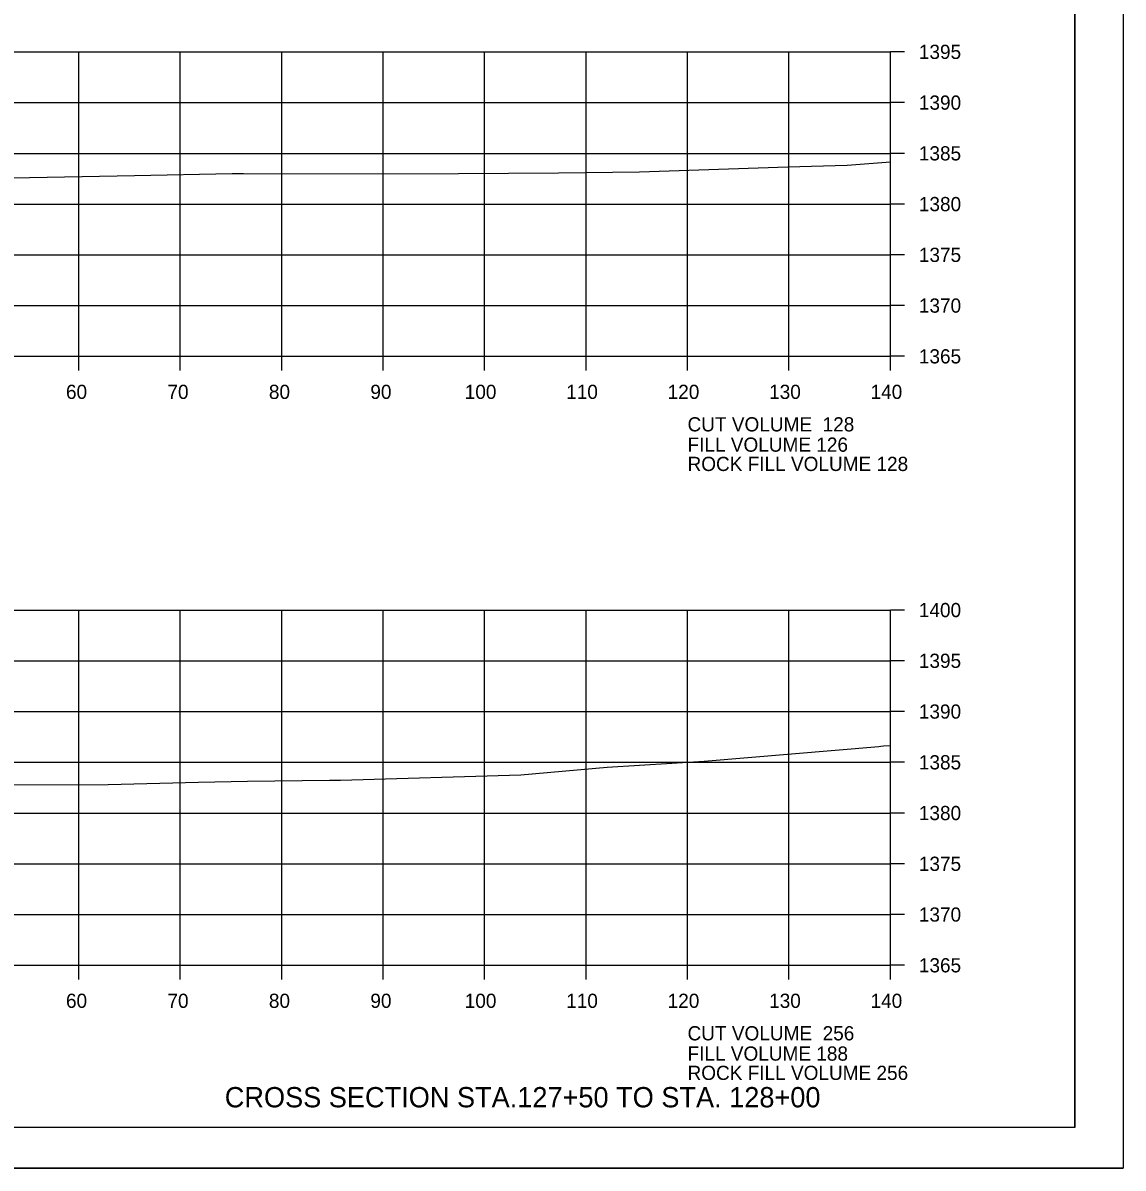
# Model space of a CAD drawing. Extents: x 1374311 to 1383814, y 384102 to 406278.
# Drawn here: x 1381683.2 to 1381791.6, y 386884.7 to 386997.5 of the extents above; entities that cross this region are included whole.
import ezdxf

# ---------------------------------------------------------------- set-up
doc = ezdxf.new("R2010")
doc.units = 0
for name, color, linetype in [('R_Axis', 7, 'Continuous'), ('R_Axis Annot', 7, 'Continuous'), ('R_Border', 7, 'Continuous'), ('R_Draft', 7, 'Continuous'), ('R_Exist Surface', 7, 'Continuous'), ('R_Grid', 7, 'Continuous'), ('R_No Plot', 7, 'Continuous')]:
    doc.layers.add(name, color=color, linetype=linetype)

msp = doc.modelspace()

# ---------------------------------------------------------------- linework, layer by layer
at = {"layer": 'R_Axis'}
for p, q in [((1381768.66, 386964.64), (1381768.66, 386994.64)), ((1381770.06, 386994.64), (1381768.66, 386994.64)), ((1381770.06, 386989.64), (1381768.66, 386989.64)), ((1381770.06, 386984.64), (1381768.66, 386984.64)), ((1381770.06, 386979.64), (1381768.66, 386979.64)), ((1381770.06, 386974.64), (1381768.66, 386974.64)), ((1381770.06, 386969.64), (1381768.66, 386969.64)), ((1381488.66, 386964.64), (1381768.66, 386964.64)), ((1381688.66, 386963.24), (1381688.66, 386964.64)), ((1381698.66, 386963.24), (1381698.66, 386964.64)), ((1381708.66, 386963.24), (1381708.66, 386964.64)), ((1381718.66, 386963.24), (1381718.66, 386964.64)), ((1381728.66, 386963.24), (1381728.66, 386964.64)), ((1381738.66, 386963.24), (1381738.66, 386964.64)), ((1381748.66, 386963.24), (1381748.66, 386964.64)), ((1381758.66, 386963.24), (1381758.66, 386964.64)), ((1381768.66, 386963.24), (1381768.66, 386964.64)), ((1381770.06, 386964.64), (1381768.66, 386964.64)), ((1381768.66, 386904.64), (1381768.66, 386939.64)), ((1381770.06, 386939.64), (1381768.66, 386939.64)), ((1381770.06, 386934.64), (1381768.66, 386934.64)), ((1381770.06, 386929.64), (1381768.66, 386929.64)), ((1381770.06, 386924.64), (1381768.66, 386924.64)), ((1381770.06, 386919.64), (1381768.66, 386919.64)), ((1381770.06, 386914.64), (1381768.66, 386914.64)), ((1381770.06, 386909.64), (1381768.66, 386909.64)), ((1381488.66, 386904.64), (1381768.66, 386904.64)), ((1381688.66, 386903.24), (1381688.66, 386904.64)), ((1381698.66, 386903.24), (1381698.66, 386904.64)), ((1381708.66, 386903.24), (1381708.66, 386904.64)), ((1381718.66, 386903.24), (1381718.66, 386904.64)), ((1381728.66, 386903.24), (1381728.66, 386904.64)), ((1381738.66, 386903.24), (1381738.66, 386904.64)), ((1381748.66, 386903.24), (1381748.66, 386904.64)), ((1381758.66, 386903.24), (1381758.66, 386904.64)), ((1381768.66, 386903.24), (1381768.66, 386904.64)), ((1381770.06, 386904.64), (1381768.66, 386904.64))]:
    msp.add_line(p, q, dxfattribs=at)
at = {"layer": 'R_Border'}
for q in [(1381786.84, 387094.1), (1381470.66, 386888.64)]:
    msp.add_line((1381786.84, 386888.64), q, dxfattribs=at)
at = {"layer": 'R_Exist Surface'}
for points in [[(1381557.56, 386980.34), (1381580.53, 386980.77), (1381611.45, 386981.27), (1381618.19, 386981.39), (1381630.35, 386981.46), (1381631.97, 386981.5), (1381635.74, 386981.61), (1381645.66, 386981.89), (1381650.65, 386981.95), (1381662.62, 386982.12), (1381676.11, 386982.16), (1381679.91, 386982.2), (1381682.11, 386982.22), (1381694.16, 386982.45), (1381703.79, 386982.64), (1381704.91, 386982.66), (1381708.65, 386982.62), (1381726.08, 386982.67), (1381735.93, 386982.71), (1381743.92, 386982.82), (1381758.56, 386983.31), (1381764.41, 386983.46), (1381768.66, 386983.8)], [(1381682.16, 386922.43), (1381691.55, 386922.46), (1381700.45, 386922.67), (1381705.3, 386922.77), (1381713.38, 386922.88), (1381714.47, 386922.87), (1381732.23, 386923.39), (1381740.73, 386924.16), (1381750.31, 386924.76), (1381767.53, 386926.21), (1381767.71, 386926.23), (1381767.99, 386926.25), (1381768.66, 386926.28)]]:
    msp.add_lwpolyline(points, dxfattribs=at)
at = {"layer": 'R_Grid'}
for p, q in [((1381488.66, 386994.64), (1381768.66, 386994.64)), ((1381688.66, 386964.64), (1381688.66, 386994.64)), ((1381698.66, 386964.64), (1381698.66, 386994.64)), ((1381708.66, 386964.64), (1381708.66, 386994.64)), ((1381718.66, 386964.64), (1381718.66, 386994.64)), ((1381728.66, 386964.64), (1381728.66, 386994.64)), ((1381738.66, 386964.64), (1381738.66, 386994.64)), ((1381748.66, 386964.64), (1381748.66, 386994.64)), ((1381758.66, 386964.64), (1381758.66, 386994.64)), ((1381768.66, 386964.64), (1381768.66, 386994.64)), ((1381488.66, 386989.64), (1381768.66, 386989.64)), ((1381488.66, 386984.64), (1381768.66, 386984.64)), ((1381488.66, 386979.64), (1381768.66, 386979.64)), ((1381488.66, 386974.64), (1381768.66, 386974.64)), ((1381488.66, 386969.64), (1381768.66, 386969.64)), ((1381488.66, 386964.64), (1381768.66, 386964.64)), ((1381488.66, 386939.64), (1381768.66, 386939.64)), ((1381688.66, 386904.64), (1381688.66, 386939.64)), ((1381698.66, 386904.64), (1381698.66, 386939.64)), ((1381708.66, 386904.64), (1381708.66, 386939.64)), ((1381718.66, 386904.64), (1381718.66, 386939.64)), ((1381728.66, 386904.64), (1381728.66, 386939.64)), ((1381738.66, 386904.64), (1381738.66, 386939.64)), ((1381748.66, 386904.64), (1381748.66, 386939.64)), ((1381758.66, 386904.64), (1381758.66, 386939.64)), ((1381768.66, 386904.64), (1381768.66, 386939.64)), ((1381488.66, 386934.64), (1381768.66, 386934.64)), ((1381488.66, 386929.64), (1381768.66, 386929.64)), ((1381488.66, 386924.64), (1381768.66, 386924.64)), ((1381488.66, 386919.64), (1381768.66, 386919.64)), ((1381488.66, 386914.64), (1381768.66, 386914.64)), ((1381488.66, 386909.64), (1381768.66, 386909.64)), ((1381488.66, 386904.64), (1381768.66, 386904.64))]:
    msp.add_line(p, q, dxfattribs=at)
at = {"layer": 'R_No Plot'}
msp.add_line((1381458.26, 386884.66), (1381791.59, 386884.66), dxfattribs=at)
for points in [[(1381458.25, 387097.99), (1381791.59, 387097.99), (1381791.59, 386884.66), (1381458.25, 386884.66)], [(1381704.58, 387094.1), (1381704.58, 387084.22), (1381740.31, 387084.22), (1381740.31, 387081.3), (1381763.51, 387081.3), (1381763.51, 387058.08), (1381786.84, 387058.08), (1381786.84, 386888.64), (1381470.66, 386888.64), (1381470.66, 387094.1)]]:
    msp.add_lwpolyline(points, close=True, dxfattribs=at)

# ---------------------------------------------------------------- texts
at = {"layer": 'R_Axis Annot'}
for s, p in [('1395', (1381771.46, 386993.94)), ('1390', (1381771.46, 386988.94)), ('1385', (1381771.46, 386983.94)), ('1380', (1381771.46, 386978.94)), ('1375', (1381771.46, 386973.94)), ('1370', (1381771.46, 386968.94)), ('1365', (1381771.46, 386963.94)), ('60', (1381687.4, 386960.44)), ('70', (1381697.4, 386960.44)), ('80', (1381707.4, 386960.44)), ('90', (1381717.4, 386960.44)), ('100', (1381726.7, 386960.44)), ('110', (1381736.7, 386960.44)), ('120', (1381746.7, 386960.44)), ('130', (1381756.7, 386960.44)), ('140', (1381766.7, 386960.44)), ('CUT VOLUME  128', (1381748.66, 386957.24)), ('FILL VOLUME 126', (1381748.66, 386955.24)), ('ROCK FILL VOLUME 128', (1381748.66, 386953.34)), ('1400', (1381771.46, 386938.94)), ('1395', (1381771.46, 386933.94)), ('1390', (1381771.46, 386928.94)), ('1385', (1381771.46, 386923.94)), ('1380', (1381771.46, 386918.94)), ('1375', (1381771.46, 386913.94)), ('1370', (1381771.46, 386908.94)), ('1365', (1381771.46, 386903.94)), ('60', (1381687.4, 386900.44)), ('70', (1381697.4, 386900.44)), ('80', (1381707.4, 386900.44)), ('90', (1381717.4, 386900.44)), ('100', (1381726.7, 386900.44)), ('110', (1381736.7, 386900.44)), ('120', (1381746.7, 386900.44)), ('130', (1381756.7, 386900.44)), ('140', (1381766.7, 386900.44)), ('CUT VOLUME  256', (1381748.66, 386897.24)), ('FILL VOLUME 188', (1381748.66, 386895.24)), ('ROCK FILL VOLUME 256', (1381748.66, 386893.34))]:
    msp.add_text(s, height=1.4, dxfattribs=at).set_placement(p)
at = {"layer": 'R_Draft'}
msp.add_text('CROSS SECTION STA.127+50 TO STA. 128+00', height=2, dxfattribs=at).set_placement((1381703.05, 386890.64))

doc.saveas('drawing.dxf')
